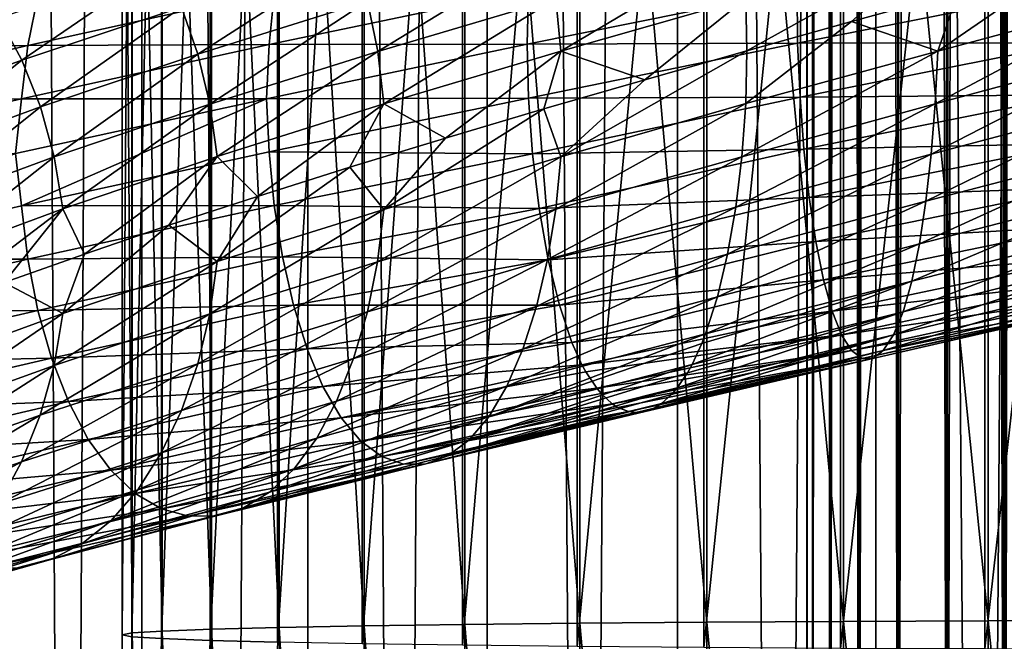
# Model space of a CAD drawing. Header units: metres. Extents: x -44 to 117, y -432 to 89.
# Tile 642 of 656: x -9.25 to -2.06, y -200.26 to -195.72. Entities that reach past the tile are written whole.
import ezdxf

# ---------------------------------------------------------------- set-up
doc = ezdxf.new("R2010")
doc.units = ezdxf.units.M
doc.layers.add('solid_125568', color=7, linetype='CONTINUOUS')

msp = doc.modelspace()

# ---------------------------------------------------------------- linework, layer by layer
at = {"layer": 'solid_125568'}
for points in [[(-3.456913, -15, 449.452515), (-3.456909, -205, 449.452484), (-3.5, -205, 450)], [(-3.5, -15, 450), (-3.5, -205, 450), (-3.458443, -205, 450.53775)], [(-3.456913, -15, 449.452515), (-3.5, -205, 450), (-3.5, -15, 450)], [(-3.456913, -15, 450.547516), (-3.5, -15, 450), (-3.458443, -205, 450.53775)], [(-3.456913, -15, 450.547516), (-3.458443, -205, 450.53775), (-3.331574, -205, 451.072662)], [(-3.456913, -15, 449.452515), (-3.328704, -15, 448.918457), (-3.456909, -205, 449.452484)], [(-3.328702, -15, 451.081543), (-3.456913, -15, 450.547516), (-3.331574, -205, 451.072662)], [(-3.328704, -15, 448.918457), (-3.328528, -205, 448.917908), (-3.456909, -205, 449.452484)], [(-3.328702, -15, 451.081543), (-3.331574, -205, 451.072662), (-3.122506, -205, 451.581116)], [(-3.328704, -15, 448.918457), (-3.118528, -15, 448.411041), (-3.328528, -205, 448.917908)], [(-3.118521, -15, 451.588959), (-3.328702, -15, 451.081543), (-3.122506, -205, 451.581116)], [(-3.118528, -15, 448.411041), (-3.118023, -205, 448.410065), (-3.328528, -205, 448.917908)], [(-3.118521, -15, 451.588959), (-3.122506, -205, 451.581116), (-2.836399, -205, 452.050568)], [(-3.118528, -15, 448.411041), (-2.831564, -15, 447.942749), (-3.118023, -205, 448.410065)], [(-2.83155, -15, 452.057251), (-3.118521, -15, 451.588959), (-2.836399, -205, 452.050568)], [(-2.831564, -15, 447.942749), (-2.83059, -205, 447.941406), (-3.118023, -205, 448.410065)], [(-2.83155, -15, 452.057251), (-2.836399, -205, 452.050568), (-2.48031, -205, 452.469421)], [(-2.831564, -15, 447.942749), (-2.474878, -15, 447.525146), (-2.83059, -205, 447.941406)], [(-2.474857, -15, 452.474884), (-2.83155, -15, 452.057251), (-2.48031, -205, 452.469421)], [(-2.474878, -15, 447.525146), (-2.473318, -205, 447.52356), (-2.83059, -205, 447.941406)], [(-2.474857, -15, 452.474884), (-2.48031, -205, 452.469421), (-2.063026, -205, 452.827362)], [(-2.44949, -21, 447.5), (-2.473318, -205, 447.52356), (-2.474878, -15, 447.525146)], [(-2.44949, -21, 452.5), (-2.474857, -15, 452.474884), (-2.063026, -205, 452.827362)], [(-2.44949, -21, 447.5), (-2.090868, -21.30682, 447.193176), (-2.473318, -205, 447.52356)], [(-2.090868, -21.306822, 452.806824), (-2.44949, -21, 452.5), (-2.063026, -205, 452.827362)], [(-2.090868, -21.30682, 447.193176), (-2.055024, -205, 447.16684), (-2.473318, -205, 447.52356)], [(-2.090868, -21.30682, 447.193176), (-1.716968, -21.549931, 446.950073), (-2.055024, -205, 447.16684)], [(-1.716967, -21.549931, 453.049927), (-2.090868, -21.306822, 452.806824), (-2.063026, -205, 452.827362)], [(-1.716967, -21.549931, 453.049927), (-2.063026, -205, 452.827362), (-1.594842, -205, 453.115509)], [(-1.509208, -312.366974, 242.247192), (-1.509208, -117.572006, 207.899582), (-2.998006, -117.617592, 207.641052)], [(-2.998006, -312.412567, 241.988663), (-2.998006, -117.617592, 207.641052), (-4.446262, -117.692879, 207.214066)], [(-2.998006, -312.412567, 241.988663), (-1.509208, -312.366974, 242.247192), (-2.998006, -117.617592, 207.641052)], [(-4.446262, -312.487854, 241.561676), (-4.446262, -117.692879, 207.214066), (-5.834389, -117.79686, 206.62439)], [(-4.446262, -312.487854, 241.561676), (-2.998006, -312.412567, 241.988663), (-4.446262, -117.692879, 207.214066)], [(-5.834389, -312.591827, 240.972), (-5.834389, -117.79686, 206.62439), (-7.143617, -117.928116, 205.87999)], [(-5.834389, -312.591827, 240.972), (-4.446262, -312.487854, 241.561676), (-5.834389, -117.79686, 206.62439)], [(-7.143617, -312.723083, 240.2276), (-7.143617, -117.928116, 205.87999), (-8.356239, -118.084877, 204.990936)], [(-7.143617, -312.723083, 240.2276), (-5.834389, -312.591827, 240.972), (-7.143617, -117.928116, 205.87999)], [(-8.356239, -312.879852, 239.338547), (-8.356239, -118.084877, 204.990936), (-9.455857, -118.26503, 203.969254)], [(-8.356239, -312.879852, 239.338547), (-7.143617, -312.723083, 240.2276), (-8.356239, -118.084877, 204.990936)], [(-9.455857, -313.059998, 238.316864), (-8.356239, -312.879852, 239.338547), (-9.455857, -118.26503, 203.969254)], [(-9.455857, -316.158295, 220.745651), (-9.455857, -121.363304, 186.398041), (-8.356239, -121.543457, 185.376373)], [(-8.356239, -316.33844, 219.723969), (-9.455857, -316.158295, 220.745651), (-8.356239, -121.543457, 185.376373)], [(-8.356239, -316.33844, 219.723969), (-8.356239, -121.543457, 185.376373), (-7.143617, -121.700218, 184.48732)], [(-7.143617, -316.495209, 218.83493), (-8.356239, -316.33844, 219.723969), (-7.143617, -121.700218, 184.48732)], [(-7.143617, -316.495209, 218.83493), (-7.143617, -121.700218, 184.48732), (-5.834389, -121.831474, 183.74292)], [(-5.834389, -316.626465, 218.09053), (-7.143617, -316.495209, 218.83493), (-5.834389, -121.831474, 183.74292)], [(-5.834389, -316.626465, 218.09053), (-5.834389, -121.831474, 183.74292), (-4.446262, -121.935455, 183.153229)], [(-4.446262, -316.730438, 217.500839), (-5.834389, -316.626465, 218.09053), (-4.446262, -121.935455, 183.153229)], [(-4.446262, -316.730438, 217.500839), (-4.446262, -121.935455, 183.153229), (-2.998006, -122.010742, 182.726242)], [(-2.998006, -316.805725, 217.073853), (-4.446262, -316.730438, 217.500839), (-2.998006, -122.010742, 182.726242)], [(-2.998006, -316.805725, 217.073853), (-2.998006, -122.010742, 182.726242), (-1.509208, -122.056328, 182.467712)], [(-1.509208, -316.851318, 216.815323), (-2.998006, -316.805725, 217.073853), (-1.509208, -122.056328, 182.467712)], [(-3.232239, -189.580963, 953.600159), (-2.177384, -200.108276, 954.21637), (-2.177384, -189.558655, 953.954407)], [(-2.177384, -189.558655, 953.954407), (-1.085199, -200.105591, 954.43042), (-1.085199, -189.545227, 954.168091)], [(-2.177384, -189.558655, 953.954407), (-2.177384, -200.108276, 954.21637), (-1.085199, -200.105591, 954.43042)], [(-5.158569, -189.650391, 952.49646), (-4.231679, -200.118881, 953.371704), (-4.231679, -189.611694, 953.111389)], [(-4.231679, -189.611694, 953.111389), (-3.232239, -200.112747, 953.86145), (-3.232239, -189.580963, 953.600159)], [(-4.231679, -189.611694, 953.111389), (-4.231679, -200.118881, 953.371704), (-3.232239, -200.112747, 953.86145)], [(-3.232239, -189.580963, 953.600159), (-3.232239, -200.112747, 953.86145), (-2.177384, -200.108276, 954.21637)], [(-6.732651, -189.748795, 950.932373), (-5.997018, -200.135818, 952.023743), (-5.997018, -189.69635, 951.76593)], [(-5.997018, -189.69635, 951.76593), (-5.158569, -200.126633, 952.755615), (-5.158569, -189.650391, 952.49646)], [(-5.997018, -189.69635, 951.76593), (-5.997018, -200.135818, 952.023743), (-5.158569, -200.126633, 952.755615)], [(-5.158569, -189.650391, 952.49646), (-5.158569, -200.126633, 952.755615), (-4.231679, -200.118881, 953.371704)], [(-7.352857, -189.806824, 950.009949), (-6.732651, -200.146332, 951.188538), (-6.732651, -189.748795, 950.932373)], [(-6.732651, -189.748795, 950.932373), (-6.732651, -200.146332, 951.188538), (-5.997018, -200.135818, 952.023743)], [(-7.847002, -189.869461, 949.014587), (-7.352857, -200.157928, 950.264404), (-7.352857, -189.806824, 950.009949)], [(-7.352857, -189.806824, 950.009949), (-7.352857, -200.157928, 950.264404), (-6.732651, -200.146332, 951.188538)], [(-8.206614, -189.935593, 947.963318), (-7.847002, -200.170471, 949.267151), (-7.847002, -189.869461, 949.014587)], [(-7.847002, -189.869461, 949.014587), (-7.847002, -200.170471, 949.267151), (-7.352857, -200.157928, 950.264404)], [(-8.425529, -190.00412, 946.874146), (-8.206614, -200.183701, 948.213867), (-8.206614, -189.935593, 947.963318)], [(-8.206614, -189.935593, 947.963318), (-8.206614, -200.183701, 948.213867), (-7.847002, -200.170471, 949.267151)], [(-8.499991, -190.073853, 945.765808), (-8.425529, -200.197418, 947.12262), (-8.425529, -190.00412, 946.874146)], [(-8.425529, -190.00412, 946.874146), (-8.425529, -200.197418, 947.12262), (-8.206614, -200.183701, 948.213867)], [(-8.499991, -190.073853, 945.765808), (-8.499991, -200.21138, 946.012146), (-8.425529, -200.197418, 947.12262)], [(-8.428726, -190.1436, 944.657227), (-8.499991, -200.21138, 946.012146), (-8.499991, -190.073853, 945.765808)], [(-8.428726, -190.1436, 944.657227), (-8.428726, -200.225342, 944.901428), (-8.499991, -200.21138, 946.012146)], [(-8.212955, -190.212158, 943.567383), (-8.428726, -200.225342, 944.901428), (-8.428726, -190.1436, 944.657227)], [(-8.212955, -190.212158, 943.567383), (-8.212955, -200.239059, 943.80957), (-8.428726, -200.225342, 944.901428)], [(-7.856378, -190.278366, 942.515076), (-8.212955, -200.239059, 943.80957), (-8.212955, -190.212158, 943.567383)], [(-7.856378, -190.278366, 942.515076), (-7.856378, -200.252304, 942.755249), (-8.212955, -200.239059, 943.80957)], [(-7.365107, -190.34108, 941.518311), (-7.856378, -200.252304, 942.755249), (-7.856378, -190.278366, 942.515076)], [(-7.365107, -190.34108, 941.518311), (-7.365107, -200.264862, 941.756592), (-7.856378, -200.252304, 942.755249)], [(-6.747565, -190.399216, 940.594116), (-7.365107, -200.264862, 941.756592), (-7.365107, -190.34108, 941.518311)], [(-6.747565, -190.399216, 940.594116), (-6.747565, -200.276489, 940.830627), (-7.365107, -200.264862, 941.756592)], [(-6.01434, -190.451797, 939.758423), (-6.747565, -200.276489, 940.830627), (-6.747565, -190.399216, 940.594116)], [(-6.01434, -190.451797, 939.758423), (-6.01434, -200.287018, 939.993286), (-6.747565, -200.276489, 940.830627)], [(-5.178002, -190.497894, 939.025452), (-6.01434, -200.287018, 939.993286), (-6.01434, -190.451797, 939.758423)], [(-5.178002, -190.497894, 939.025452), (-5.178002, -200.296234, 939.258972), (-6.01434, -200.287018, 939.993286)], [(-4.252891, -190.536758, 938.407898), (-5.178002, -200.296234, 939.258972), (-5.178002, -190.497894, 939.025452)], [(-4.252891, -190.536758, 938.407898), (-4.252891, -200.304016, 938.640198), (-5.178002, -200.296234, 939.258972)], [(-3.254865, -190.567673, 937.916199), (-4.252891, -200.304016, 938.640198), (-4.252891, -190.536758, 938.407898)], [(-3.254865, -190.567673, 937.916199), (-3.254865, -200.310181, 938.147644), (-4.252891, -200.304016, 938.640198)], [(-2.201037, -190.590179, 937.55896), (-3.254865, -200.310181, 938.147644), (-3.254865, -190.567673, 937.916199)], [(-2.201037, -190.590179, 937.55896), (-2.201037, -200.314713, 937.789673), (-3.254865, -200.310181, 938.147644)], [(-1.109473, -190.60379, 937.342163), (-2.201037, -200.314713, 937.789673), (-2.201037, -190.590179, 937.55896)], [(-1.109473, -190.60379, 937.342163), (-1.109473, -200.317413, 937.572449), (-2.201037, -200.314713, 937.789673)], [(-5.297392, -195.948135, 960.526733), (-5.334255, -195.563751, 960.609314), (-3.975703, -195.163239, 961.104248)], [(-5.297392, -195.948135, 960.526733), (-3.975703, -195.163239, 961.104248), (-3.94699, -195.5616, 961.015015)], [(-3.937687, -195.946365, 960.989319), (-3.94699, -195.5616, 961.015015), (-2.545506, -195.173416, 961.357056)], [(-3.173897, -195.733002, 961.195801), (-3.937687, -195.946365, 960.989319), (-2.545506, -195.173416, 961.357056)], [(-2.397725, -195.519547, 961.357178), (-3.173897, -195.733002, 961.195801), (-2.545506, -195.173416, 961.357056)], [(-7.946865, -195.970978, 959.330383), (-8.065305, -195.628067, 959.495117), (-6.807969, -195.238708, 960.28125)], [(-6.707996, -195.583282, 960.105591), (-7.946865, -195.970978, 959.330383), (-6.807969, -195.238708, 960.28125)], [(-6.633958, -195.95105, 959.976257), (-6.707996, -195.583282, 960.105591), (-5.393771, -195.19458, 960.745056)], [(-5.334255, -195.563751, 960.609314), (-6.633958, -195.95105, 959.976257), (-5.393771, -195.19458, 960.745056)], [(-9.23136, -196.015686, 958.579224), (-9.39897, -195.705719, 958.767273), (-8.211766, -195.316254, 959.69928)], [(-8.065305, -195.628067, 959.495117), (-9.23136, -196.015686, 958.579224), (-8.211766, -195.316254, 959.69928)], [(-2.545058, -195.949677, 961.366577), (-2.397725, -195.519547, 961.357178), (-1.612388, -195.306091, 961.472717)], [(-1.114525, -195.563263, 961.558289), (-2.545058, -195.949677, 961.366577), (-1.612388, -195.306091, 961.472717)], [(-7.388003, -195.509628, 965.436768), (-9.188192, -195.907608, 964.558655), (-7.425511, -195.900253, 965.528442)], [(-9.113383, -195.535187, 964.421326), (-9.188192, -195.907608, 964.558655), (-7.388003, -195.509628, 965.436768)], [(-7.425511, -195.900253, 965.528442), (-5.542086, -195.89917, 966.249817), (-5.532561, -195.502823, 966.214294)], [(-7.388003, -195.509628, 965.436768), (-7.425511, -195.900253, 965.528442), (-5.532561, -195.502823, 966.214294)], [(-5.532561, -195.502823, 966.214294), (-5.542086, -195.89917, 966.249817), (-3.571111, -195.499481, 966.733154)], [(-3.567972, -195.891327, 966.705078), (-3.571111, -195.499481, 966.733154), (-5.542086, -195.89917, 966.249817)], [(-1.562792, -195.494385, 966.975281), (-3.571111, -195.499481, 966.733154), (-3.567972, -195.891327, 966.705078)], [(-1.562792, -195.494385, 966.975281), (-3.567972, -195.891327, 966.705078), (-1.555124, -195.889496, 966.884949)], [(-2.545058, -195.949677, 961.366577), (-3.173897, -195.733002, 961.195801), (-2.397725, -195.519547, 961.357178)], [(-9.113383, -195.535187, 964.421326), (-10.796598, -195.932907, 963.366882), (-9.188192, -195.907608, 964.558655)], [(-10.677545, -195.586914, 963.195374), (-10.796598, -195.932907, 963.366882), (-9.113383, -195.535187, 964.421326)], [(-7.859138, -196.337082, 959.208984), (-7.946865, -195.970978, 959.330383), (-6.707996, -195.583282, 960.105591)], [(-6.633958, -195.95105, 959.976257), (-7.859138, -196.337082, 959.208984), (-6.707996, -195.583282, 960.105591)], [(-6.588109, -196.334076, 959.897339), (-6.633958, -195.95105, 959.976257), (-5.334255, -195.563751, 960.609314)], [(-5.297392, -195.948135, 960.526733), (-6.588109, -196.334076, 959.897339), (-5.334255, -195.563751, 960.609314)], [(-5.297392, -195.948135, 960.526733), (-3.94699, -195.5616, 961.015015), (-4.684677, -196.157898, 960.739136)], [(-4.684677, -196.157898, 960.739136), (-3.94699, -195.5616, 961.015015), (-3.937687, -195.946365, 960.989319)], [(-2.562866, -196.33374, 961.462891), (-2.545058, -195.949677, 961.366577), (-1.114525, -195.563263, 961.558289)], [(-1.122269, -195.947495, 961.656677), (-2.562866, -196.33374, 961.462891), (-1.114525, -195.563263, 961.558289)], [(-9.095793, -196.356735, 958.427368), (-9.23136, -196.015686, 958.579224), (-8.065305, -195.628067, 959.495117)], [(-7.946865, -195.970978, 959.330383), (-9.095793, -196.356735, 958.427368), (-8.065305, -195.628067, 959.495117)], [(-9.23136, -196.015686, 958.579224), (-10.292776, -196.400757, 957.543396), (-9.39897, -195.705719, 958.767273)], [(-3.946436, -196.331635, 961.022339), (-3.937687, -195.946365, 960.989319), (-3.173897, -195.733002, 961.195801)], [(-2.545058, -195.949677, 961.366577), (-3.946436, -196.331635, 961.022339), (-3.173897, -195.733002, 961.195801)], [(-3.567972, -195.891327, 966.705078), (-5.542086, -195.89917, 966.249817), (-5.53239, -196.293381, 966.221802)], [(-3.567972, -195.891327, 966.705078), (-5.53239, -196.293381, 966.221802), (-3.55034, -196.285782, 966.615356)], [(-3.567972, -195.891327, 966.705078), (-3.55034, -196.285782, 966.615356), (-1.555124, -195.889496, 966.884949)], [(-1.555124, -195.889496, 966.884949), (-3.55034, -196.285782, 966.615356), (-1.5429, -196.268784, 966.736267)], [(-9.188192, -195.907608, 964.558655), (-10.885163, -196.303818, 963.494873), (-9.234771, -196.296875, 964.645142)], [(-10.796598, -195.932907, 963.366882), (-10.885163, -196.303818, 963.494873), (-9.188192, -195.907608, 964.558655)], [(-7.425511, -195.900253, 965.528442), (-9.234771, -196.296875, 964.645142), (-7.445364, -196.296417, 965.559021)], [(-9.188192, -195.907608, 964.558655), (-9.234771, -196.296875, 964.645142), (-7.425511, -195.900253, 965.528442)], [(-7.804818, -196.718536, 959.134766), (-7.859138, -196.337082, 959.208984), (-6.633958, -195.95105, 959.976257)], [(-6.588109, -196.334076, 959.897339), (-7.804818, -196.718536, 959.134766), (-6.633958, -195.95105, 959.976257)], [(-7.445364, -196.296417, 965.559021), (-5.53239, -196.293381, 966.221802), (-5.542086, -195.89917, 966.249817)], [(-7.425511, -195.900253, 965.528442), (-7.445364, -196.296417, 965.559021), (-5.542086, -195.89917, 966.249817)], [(-5.297392, -195.948135, 960.526733), (-6.139643, -196.584229, 960.103394), (-6.588109, -196.334076, 959.897339)], [(-5.297392, -195.948135, 960.526733), (-5.42021, -196.370819, 960.443298), (-6.139643, -196.584229, 960.103394)], [(-5.297392, -195.948135, 960.526733), (-4.684677, -196.157898, 960.739136), (-5.42021, -196.370819, 960.443298)], [(-5.297244, -196.721085, 960.533569), (-3.937687, -195.946365, 960.989319), (-3.946436, -196.331635, 961.022339)], [(-5.297244, -196.721085, 960.533569), (-4.684677, -196.157898, 960.739136), (-3.937687, -195.946365, 960.989319)], [(-3.974324, -196.719955, 961.116272), (-3.946436, -196.331635, 961.022339), (-2.545058, -195.949677, 961.366577)], [(-2.562866, -196.33374, 961.462891), (-3.974324, -196.719955, 961.116272), (-2.545058, -195.949677, 961.366577)], [(-2.59183, -196.701477, 961.615601), (-2.562866, -196.33374, 961.462891), (-1.122269, -195.947495, 961.656677)], [(-1.135048, -196.315277, 961.812256), (-2.59183, -196.701477, 961.615601), (-1.122269, -195.947495, 961.656677)], [(-10.141618, -196.739792, 957.406189), (-10.292776, -196.400757, 957.543396), (-9.23136, -196.015686, 958.579224)], [(-9.095793, -196.356735, 958.427368), (-10.141618, -196.739792, 957.406189), (-9.23136, -196.015686, 958.579224)], [(-8.995369, -196.721008, 958.315308), (-9.095793, -196.356735, 958.427368), (-7.946865, -195.970978, 959.330383)], [(-7.859138, -196.337082, 959.208984), (-8.995369, -196.721008, 958.315308), (-7.946865, -195.970978, 959.330383)], [(-5.297244, -196.721085, 960.533569), (-5.42021, -196.370819, 960.443298), (-4.684677, -196.157898, 960.739136)], [(-9.234771, -196.296875, 964.645142), (-10.940289, -196.69136, 963.575256), (-9.277967, -196.69577, 964.661194)], [(-10.885163, -196.303818, 963.494873), (-10.940289, -196.69136, 963.575256), (-9.234771, -196.296875, 964.645142)], [(-7.445364, -196.296417, 965.559021), (-9.277967, -196.69577, 964.661194), (-9.234983, -197.077698, 964.65033)], [(-9.234771, -196.296875, 964.645142), (-9.277967, -196.69577, 964.661194), (-7.445364, -196.296417, 965.559021)], [(-7.445364, -196.296417, 965.559021), (-9.234983, -197.077698, 964.65033), (-7.425619, -196.684082, 965.535095)], [(-7.445364, -196.296417, 965.559021), (-7.425619, -196.684082, 965.535095), (-5.53239, -196.293381, 966.221802)], [(-7.425619, -196.684082, 965.535095), (-5.503688, -196.69841, 966.129517), (-5.53239, -196.293381, 966.221802)], [(-5.53239, -196.293381, 966.221802), (-5.503688, -196.69841, 966.129517), (-3.55034, -196.285782, 966.615356)], [(-3.55034, -196.285782, 966.615356), (-5.503688, -196.69841, 966.129517), (-3.522018, -196.664322, 966.468201)], [(-3.55034, -196.285782, 966.615356), (-3.522018, -196.664322, 966.468201), (-1.5429, -196.268784, 966.736267)], [(-1.5429, -196.268784, 966.736267), (-3.522018, -196.664322, 966.468201), (-1.526294, -196.623688, 966.534119)], [(-2.630869, -197.045013, 961.819946), (-2.59183, -196.701477, 961.615601), (-1.135048, -196.315277, 961.812256)], [(-1.152292, -196.658752, 962.020264), (-2.630869, -197.045013, 961.819946), (-1.135048, -196.315277, 961.812256)], [(-10.029635, -197.102051, 957.304749), (-10.141618, -196.739792, 957.406189), (-9.095793, -196.356735, 958.427368)], [(-8.995369, -196.721008, 958.315308), (-10.029635, -197.102051, 957.304749), (-9.095793, -196.356735, 958.427368)], [(-8.933194, -197.100662, 958.246582), (-8.995369, -196.721008, 958.315308), (-7.859138, -196.337082, 959.208984)], [(-7.804818, -196.718536, 959.134766), (-8.933194, -197.100662, 958.246582), (-7.859138, -196.337082, 959.208984)], [(-6.588109, -196.334076, 959.897339), (-7.512163, -197.009735, 959.299622), (-7.804818, -196.718536, 959.134766)], [(-6.588109, -196.334076, 959.897339), (-6.838403, -196.79744, 959.721313), (-7.512163, -197.009735, 959.299622)], [(-6.588109, -196.334076, 959.897339), (-6.139643, -196.584229, 960.103394), (-6.838403, -196.79744, 959.721313)], [(-6.588101, -197.104538, 959.902832), (-6.139643, -196.584229, 960.103394), (-5.42021, -196.370819, 960.443298)], [(-5.297244, -196.721085, 960.533569), (-6.588101, -197.104538, 959.902832), (-5.42021, -196.370819, 960.443298)], [(-5.334446, -197.103928, 960.62262), (-3.946436, -196.331635, 961.022339), (-3.974324, -196.719955, 961.116272)], [(-5.334446, -197.103928, 960.62262), (-5.297244, -196.721085, 960.533569), (-3.946436, -196.331635, 961.022339)], [(-4.019104, -197.087189, 961.264282), (-3.974324, -196.719955, 961.116272), (-2.562866, -196.33374, 961.462891)], [(-2.59183, -196.701477, 961.615601), (-4.019104, -197.087189, 961.264282), (-2.562866, -196.33374, 961.462891)], [(-6.588101, -197.104538, 959.902832), (-6.838403, -196.79744, 959.721313), (-6.139643, -196.584229, 960.103394)], [(-5.503688, -196.69841, 966.129517), (-5.455564, -197.098022, 965.97229), (-3.522018, -196.664322, 966.468201)], [(-3.522018, -196.664322, 966.468201), (-5.455564, -197.098022, 965.97229), (-3.483692, -197.018402, 966.268311)], [(-3.522018, -196.664322, 966.468201), (-3.483692, -197.018402, 966.268311), (-1.526294, -196.623688, 966.534119)], [(-1.526294, -196.623688, 966.534119), (-3.483692, -197.018402, 966.268311), (-1.505496, -196.945663, 966.283386)], [(-2.678904, -197.356491, 962.07135), (-2.630869, -197.045013, 961.819946), (-1.152292, -196.658752, 962.020264)], [(-1.173431, -196.970047, 962.275879), (-2.678904, -197.356491, 962.07135), (-1.152292, -196.658752, 962.020264)], [(-9.277967, -196.69577, 964.661194), (-10.940604, -197.468567, 963.578979), (-9.234983, -197.077698, 964.65033)], [(-9.960309, -197.479706, 957.24231), (-10.029635, -197.102051, 957.304749), (-8.995369, -196.721008, 958.315308)], [(-8.933194, -197.100662, 958.246582), (-9.960309, -197.479706, 957.24231), (-8.995369, -196.721008, 958.315308)], [(-7.425619, -196.684082, 965.535095), (-9.234983, -197.077698, 964.65033), (-7.388793, -197.07608, 965.449768)], [(-7.804818, -196.718536, 959.134766), (-8.77449, -197.430542, 958.344116), (-8.933194, -197.100662, 958.246582)], [(-7.804818, -196.718536, 959.134766), (-8.157887, -197.220688, 958.840332), (-8.77449, -197.430542, 958.344116)], [(-7.804818, -196.718536, 959.134766), (-7.512163, -197.009735, 959.299622), (-8.157887, -197.220688, 958.840332)], [(-7.425619, -196.684082, 965.535095), (-7.388793, -197.07608, 965.449768), (-5.503688, -196.69841, 966.129517)], [(-7.388793, -197.07608, 965.449768), (-5.455564, -197.098022, 965.97229), (-5.503688, -196.69841, 966.129517)], [(-6.634394, -197.486404, 959.986755), (-6.588101, -197.104538, 959.902832), (-5.297244, -196.721085, 960.533569)], [(-5.334446, -197.103928, 960.62262), (-6.634394, -197.486404, 959.986755), (-5.297244, -196.721085, 960.533569)], [(-5.394557, -197.470734, 960.764465), (-5.334446, -197.103928, 960.62262), (-3.974324, -196.719955, 961.116272)], [(-5.394557, -197.470734, 960.764465), (-3.974324, -196.719955, 961.116272), (-4.019104, -197.087189, 961.264282)], [(-4.079539, -197.430817, 961.46283), (-4.019104, -197.087189, 961.264282), (-2.59183, -196.701477, 961.615601)], [(-2.630869, -197.045013, 961.819946), (-4.079539, -197.430817, 961.46283), (-2.59183, -196.701477, 961.615601)], [(-7.804949, -197.486008, 959.138794), (-7.512163, -197.009735, 959.299622), (-6.838403, -196.79744, 959.721313)], [(-6.588101, -197.104538, 959.902832), (-7.804949, -197.486008, 959.138794), (-6.838403, -196.79744, 959.721313)], [(-3.483692, -197.018402, 966.268311), (-3.436067, -197.339508, 966.02063), (-1.505496, -196.945663, 966.283386)], [(-1.505496, -196.945663, 966.283386), (-3.436067, -197.339508, 966.02063), (-1.480784, -197.226135, 965.988831)], [(-2.734935, -197.628036, 962.365051), (-2.678904, -197.356491, 962.07135), (-1.173431, -196.970047, 962.275879)], [(-1.197972, -197.241302, 962.574402), (-2.734935, -197.628036, 962.365051), (-1.173431, -196.970047, 962.275879)], [(-7.804949, -197.486008, 959.138794), (-8.157887, -197.220688, 958.840332), (-7.512163, -197.009735, 959.299622)], [(-5.455564, -197.098022, 965.97229), (-5.389227, -197.472931, 965.754944), (-3.483692, -197.018402, 966.268311)], [(-3.483692, -197.018402, 966.268311), (-5.389227, -197.472931, 965.754944), (-3.436067, -197.339508, 966.02063)], [(-9.234983, -197.077698, 964.65033), (-10.940604, -197.468567, 963.578979), (-9.189157, -197.467957, 964.568665)], [(-8.933194, -197.100662, 958.246582), (-9.916265, -197.847809, 957.244629), (-9.960309, -197.479706, 957.24231)], [(-8.933194, -197.100662, 958.246582), (-9.361045, -197.639542, 957.811768), (-9.916265, -197.847809, 957.244629)], [(-8.933194, -197.100662, 958.246582), (-8.77449, -197.430542, 958.344116), (-9.361045, -197.639542, 957.811768)], [(-9.234983, -197.077698, 964.65033), (-9.189157, -197.467957, 964.568665), (-7.388793, -197.07608, 965.449768)], [(-7.388793, -197.07608, 965.449768), (-9.189157, -197.467957, 964.568665), (-7.329473, -197.452011, 965.310486)], [(-7.859813, -197.866608, 959.216675), (-7.804949, -197.486008, 959.138794), (-6.588101, -197.104538, 959.902832)], [(-6.634394, -197.486404, 959.986755), (-7.859813, -197.866608, 959.216675), (-6.588101, -197.104538, 959.902832)], [(-7.388793, -197.07608, 965.449768), (-7.329473, -197.452011, 965.310486), (-5.455564, -197.098022, 965.97229)], [(-7.329473, -197.452011, 965.310486), (-5.389227, -197.472931, 965.754944), (-5.455564, -197.098022, 965.97229)], [(-6.709105, -197.852371, 960.120789), (-6.634394, -197.486404, 959.986755), (-5.334446, -197.103928, 960.62262)], [(-5.394557, -197.470734, 960.764465), (-6.709105, -197.852371, 960.120789), (-5.334446, -197.103928, 960.62262)], [(-5.475525, -197.813629, 960.954773), (-5.394557, -197.470734, 960.764465), (-4.019104, -197.087189, 961.264282)], [(-5.475525, -197.813629, 960.954773), (-4.019104, -197.087189, 961.264282), (-4.079539, -197.430817, 961.46283)], [(-4.154138, -197.74295, 961.707703), (-4.079539, -197.430817, 961.46283), (-2.630869, -197.045013, 961.819946)], [(-2.678904, -197.356491, 962.07135), (-4.154138, -197.74295, 961.707703), (-2.630869, -197.045013, 961.819946)], [(-8.933463, -197.864624, 958.249207), (-8.77449, -197.430542, 958.344116), (-8.157887, -197.220688, 958.840332)], [(-7.804949, -197.486008, 959.138794), (-8.933463, -197.864624, 958.249207), (-8.157887, -197.220688, 958.840332)], [(-3.436067, -197.339508, 966.02063), (-3.379931, -197.619095, 965.729919), (-1.480784, -197.226135, 965.988831)], [(-1.480784, -197.226135, 965.988831), (-3.379931, -197.619095, 965.729919), (-1.452794, -197.45665, 965.655396)], [(-2.798216, -197.851883, 962.696411), (-2.734935, -197.628036, 962.365051), (-1.197972, -197.241302, 962.574402)], [(-1.225684, -197.464752, 962.911072), (-2.798216, -197.851883, 962.696411), (-1.197972, -197.241302, 962.574402)], [(-5.389227, -197.472931, 965.754944), (-5.307801, -197.803848, 965.488647), (-3.436067, -197.339508, 966.02063)], [(-3.436067, -197.339508, 966.02063), (-5.307801, -197.803848, 965.488647), (-3.379931, -197.619095, 965.729919)], [(-4.241054, -198.014526, 961.993469), (-4.154138, -197.74295, 961.707703), (-2.678904, -197.356491, 962.07135)], [(-2.734935, -197.628036, 962.365051), (-4.241054, -198.014526, 961.993469), (-2.678904, -197.356491, 962.07135)], [(-10.940604, -197.468567, 963.578979), (-10.886293, -197.856766, 963.501953), (-9.189157, -197.467957, 964.568665)], [(-9.189157, -197.467957, 964.568665), (-10.886293, -197.856766, 963.501953), (-9.115294, -197.842117, 964.435852)], [(-8.933463, -197.864624, 958.249207), (-9.361045, -197.639542, 957.811768), (-8.77449, -197.430542, 958.344116)], [(-9.189157, -197.467957, 964.568665), (-9.115294, -197.842117, 964.435852), (-7.329473, -197.452011, 965.310486)], [(-7.329473, -197.452011, 965.310486), (-9.115294, -197.842117, 964.435852), (-7.249341, -197.803421, 965.122009)], [(-7.329473, -197.452011, 965.310486), (-7.249341, -197.803421, 965.122009), (-5.389227, -197.472931, 965.754944)], [(-7.249341, -197.803421, 965.122009), (-5.307801, -197.803848, 965.488647), (-5.389227, -197.472931, 965.754944)], [(-6.809733, -198.19455, 960.300781), (-6.709105, -197.852371, 960.120789), (-5.394557, -197.470734, 960.764465)], [(-5.475525, -197.813629, 960.954773), (-6.809733, -198.19455, 960.300781), (-5.394557, -197.470734, 960.764465)], [(-5.575302, -198.12471, 961.189209), (-5.475525, -197.813629, 960.954773), (-4.079539, -197.430817, 961.46283)], [(-5.575302, -198.12471, 961.189209), (-4.079539, -197.430817, 961.46283), (-4.154138, -197.74295, 961.707703)], [(-3.379931, -197.619095, 965.729919), (-3.316428, -197.848724, 965.40094), (-1.452794, -197.45665, 965.655396)], [(-1.452794, -197.45665, 965.655396), (-3.316428, -197.848724, 965.40094), (-1.422437, -197.630188, 965.288635)], [(-2.867983, -198.021515, 963.059875), (-2.798216, -197.851883, 962.696411), (-1.225684, -197.464752, 962.911072)], [(-1.256402, -197.633881, 963.280212), (-2.867983, -198.021515, 963.059875), (-1.225684, -197.464752, 962.911072)], [(-8.996276, -198.243744, 958.320129), (-8.933463, -197.864624, 958.249207), (-7.804949, -197.486008, 959.138794)], [(-7.859813, -197.866608, 959.216675), (-8.996276, -198.243744, 958.320129), (-7.804949, -197.486008, 959.138794)], [(-7.948286, -198.231461, 959.34137), (-7.859813, -197.866608, 959.216675), (-6.634394, -197.486404, 959.986755)], [(-6.709105, -197.852371, 960.120789), (-7.948286, -198.231461, 959.34137), (-6.634394, -197.486404, 959.986755)], [(-8.933463, -197.864624, 958.249207), (-9.960713, -198.239716, 957.24353), (-9.361045, -197.639542, 957.811768)], [(-5.307801, -197.803848, 965.488647), (-5.215696, -198.076706, 965.188354), (-3.379931, -197.619095, 965.729919)], [(-3.379931, -197.619095, 965.729919), (-5.215696, -198.076706, 965.188354), (-3.316428, -197.848724, 965.40094)], [(-4.338903, -198.23793, 962.315063), (-4.268065, -198.083878, 962.082336), (-2.734935, -197.628036, 962.365051)], [(-2.798216, -197.851883, 962.696411), (-4.338903, -198.23793, 962.315063), (-2.734935, -197.628036, 962.365051)], [(-4.268065, -198.083878, 962.082336), (-4.241054, -198.014526, 961.993469), (-2.734935, -197.628036, 962.365051)], [(-3.316428, -197.848724, 965.40094), (-3.247057, -198.021408, 965.039185), (-1.422437, -197.630188, 965.288635)], [(-1.422437, -197.630188, 965.288635), (-3.247057, -198.021408, 965.039185), (-1.39057, -197.745682, 964.897339)], [(-2.942587, -198.135269, 963.446716), (-2.867983, -198.021515, 963.059875), (-1.256402, -197.633881, 963.280212)], [(-1.289416, -197.747055, 963.672974), (-2.942587, -198.135269, 963.446716), (-1.256402, -197.633881, 963.280212)], [(-5.691913, -198.396164, 961.46344), (-5.575302, -198.12471, 961.189209), (-4.154138, -197.74295, 961.707703)], [(-5.691913, -198.396164, 961.46344), (-4.154138, -197.74295, 961.707703), (-4.241054, -198.014526, 961.993469)], [(-3.247057, -198.021408, 965.039185), (-3.173609, -198.136063, 964.65332), (-1.39057, -197.745682, 964.897339)], [(-1.39057, -197.745682, 964.897339), (-3.173609, -198.136063, 964.65332), (-1.357509, -197.803421, 964.49115)], [(-1.323524, -197.803741, 964.079834), (-2.942587, -198.135269, 963.446716), (-1.289416, -197.747055, 963.672974)], [(-9.115294, -197.842117, 964.435852), (-9.01555, -198.191772, 964.256287), (-7.249341, -197.803421, 965.122009)], [(-7.249341, -197.803421, 965.122009), (-9.01555, -198.191772, 964.256287), (-7.150099, -198.121857, 964.888794)], [(-7.249341, -197.803421, 965.122009), (-7.150099, -198.121857, 964.888794), (-5.307801, -197.803848, 965.488647)], [(-7.150099, -198.121857, 964.888794), (-5.215696, -198.076706, 965.188354), (-5.307801, -197.803848, 965.488647)], [(-6.933774, -198.505112, 960.522766), (-6.809733, -198.19455, 960.300781), (-5.475525, -197.813629, 960.954773)], [(-5.575302, -198.12471, 961.189209), (-6.933774, -198.505112, 960.522766), (-5.475525, -197.813629, 960.954773)], [(-3.173609, -198.136063, 964.65332), (-3.097427, -198.193024, 964.252869), (-1.357509, -197.803421, 964.49115)], [(-1.357509, -197.803421, 964.49115), (-3.097427, -198.193024, 964.252869), (-1.323524, -197.803741, 964.079834)], [(-3.097427, -198.193024, 964.252869), (-3.019814, -198.192612, 963.847534), (-1.323524, -197.803741, 964.079834)], [(-1.323524, -197.803741, 964.079834), (-3.019814, -198.192612, 963.847534), (-2.942587, -198.135269, 963.446716)], [(-10.886293, -197.856766, 963.501953), (-10.798717, -198.228851, 963.377014), (-9.115294, -197.842117, 964.435852)], [(-9.115294, -197.842117, 964.435852), (-10.798717, -198.228851, 963.377014), (-9.01555, -198.191772, 964.256287)], [(-10.030764, -198.617096, 957.306763), (-9.960713, -198.239716, 957.24353), (-8.933463, -197.864624, 958.249207)], [(-8.996276, -198.243744, 958.320129), (-10.030764, -198.617096, 957.306763), (-8.933463, -197.864624, 958.249207)], [(-9.097509, -198.607224, 958.434082), (-8.996276, -198.243744, 958.320129), (-7.859813, -197.866608, 959.216675)], [(-7.948286, -198.231461, 959.34137), (-9.097509, -198.607224, 958.434082), (-7.859813, -197.866608, 959.216675)], [(-8.067442, -198.572708, 959.509033), (-7.948286, -198.231461, 959.34137), (-6.709105, -197.852371, 960.120789)], [(-6.809733, -198.19455, 960.300781), (-8.067442, -198.572708, 959.509033), (-6.709105, -197.852371, 960.120789)], [(-5.215696, -198.076706, 965.188354), (-5.142333, -198.239594, 964.949036), (-3.316428, -197.848724, 965.40094)], [(-3.316428, -197.848724, 965.40094), (-5.142333, -198.239594, 964.949036), (-3.247057, -198.021408, 965.039185)], [(-4.446465, -198.407364, 962.667297), (-4.372569, -198.298508, 962.425476), (-2.798216, -197.851883, 962.696411)], [(-2.867983, -198.021515, 963.059875), (-4.446465, -198.407364, 962.667297), (-2.798216, -197.851883, 962.696411)], [(-4.372569, -198.298508, 962.425476), (-4.338903, -198.23793, 962.315063), (-2.798216, -197.851883, 962.696411)], [(-5.82362, -198.620193, 961.773132), (-4.241054, -198.014526, 961.993469), (-4.268065, -198.083878, 962.082336)], [(-5.82362, -198.620193, 961.773132), (-5.691913, -198.396164, 961.46344), (-4.241054, -198.014526, 961.993469)], [(-5.142333, -198.239594, 964.949036), (-5.114496, -198.290939, 964.858032), (-3.247057, -198.021408, 965.039185)], [(-5.114496, -198.290939, 964.858032), (-5.035167, -198.410645, 964.597961), (-3.247057, -198.021408, 965.039185)], [(-3.247057, -198.021408, 965.039185), (-5.035167, -198.410645, 964.597961), (-3.173609, -198.136063, 964.65332)], [(-4.561869, -198.52182, 963.043762), (-4.488988, -198.456787, 962.806152), (-2.867983, -198.021515, 963.059875)], [(-2.942587, -198.135269, 963.446716), (-4.561869, -198.52182, 963.043762), (-2.867983, -198.021515, 963.059875)], [(-4.488988, -198.456787, 962.806152), (-4.446465, -198.407364, 962.667297), (-2.867983, -198.021515, 963.059875)], [(-7.150099, -198.121857, 964.888794), (-7.033528, -198.39888, 964.61554), (-5.215696, -198.076706, 965.188354)], [(-7.033528, -198.39888, 964.61554), (-5.142333, -198.239594, 964.949036), (-5.215696, -198.076706, 965.188354)], [(-5.82362, -198.620193, 961.773132), (-4.268065, -198.083878, 962.082336), (-4.338903, -198.23793, 962.315063)], [(-10.798717, -198.228851, 963.377014), (-10.680481, -198.576492, 963.208435), (-9.01555, -198.191772, 964.256287)], [(-9.01555, -198.191772, 964.256287), (-10.680481, -198.576492, 963.208435), (-8.892095, -198.508514, 964.034363)], [(-9.01555, -198.191772, 964.256287), (-8.892095, -198.508514, 964.034363), (-7.150099, -198.121857, 964.888794)], [(-7.150099, -198.121857, 964.888794), (-8.892095, -198.508514, 964.034363), (-7.033528, -198.39888, 964.61554)], [(-7.078798, -198.776184, 960.782593), (-6.933774, -198.505112, 960.522766), (-5.575302, -198.12471, 961.189209)], [(-5.691913, -198.396164, 961.46344), (-7.078798, -198.776184, 960.782593), (-5.575302, -198.12471, 961.189209)], [(-5.035167, -198.410645, 964.597961), (-5.002757, -198.449524, 964.491333), (-3.173609, -198.136063, 964.65332)], [(-5.002757, -198.449524, 964.491333), (-4.921091, -198.524628, 964.222107), (-3.173609, -198.136063, 964.65332)], [(-3.173609, -198.136063, 964.65332), (-4.921091, -198.524628, 964.222107), (-3.097427, -198.193024, 964.252869)], [(-4.921091, -198.524628, 964.222107), (-4.879984, -198.550949, 964.086487), (-3.097427, -198.193024, 964.252869)], [(-4.879984, -198.550949, 964.086487), (-4.802542, -198.581116, 963.831299), (-3.097427, -198.193024, 964.252869)], [(-4.802542, -198.581116, 963.831299), (-4.749254, -198.587753, 963.656067), (-3.019814, -198.192612, 963.847534)], [(-3.097427, -198.193024, 964.252869), (-4.802542, -198.581116, 963.831299), (-3.019814, -198.192612, 963.847534)], [(-4.749254, -198.587753, 963.656067), (-4.681805, -198.580078, 963.43512), (-3.019814, -198.192612, 963.847534)], [(-4.681805, -198.580078, 963.43512), (-4.616378, -198.555511, 963.221497), (-2.942587, -198.135269, 963.446716)], [(-3.019814, -198.192612, 963.847534), (-4.681805, -198.580078, 963.43512), (-2.942587, -198.135269, 963.446716)], [(-4.616378, -198.555511, 963.221497), (-4.561869, -198.52182, 963.043762), (-2.942587, -198.135269, 963.446716)], [(-10.14361, -198.978973, 957.40863), (-10.030764, -198.617096, 957.306763), (-8.996276, -198.243744, 958.320129)], [(-9.097509, -198.607224, 958.434082), (-10.14361, -198.978973, 957.40863), (-8.996276, -198.243744, 958.320129)], [(-9.233846, -198.94725, 958.587585), (-9.097509, -198.607224, 958.434082), (-7.948286, -198.231461, 959.34137)], [(-8.067442, -198.572708, 959.509033), (-9.233846, -198.94725, 958.587585), (-7.948286, -198.231461, 959.34137)], [(-8.214354, -198.882462, 959.716064), (-8.067442, -198.572708, 959.509033), (-6.809733, -198.19455, 960.300781)], [(-6.933774, -198.505112, 960.522766), (-8.214354, -198.882462, 959.716064), (-6.809733, -198.19455, 960.300781)], [(-7.033528, -198.39888, 964.61554), (-6.901738, -198.626099, 964.306641), (-5.142333, -198.239594, 964.949036)], [(-6.901738, -198.626099, 964.306641), (-5.114496, -198.290939, 964.858032), (-5.142333, -198.239594, 964.949036)], [(-5.968493, -198.790268, 962.112976), (-4.338903, -198.23793, 962.315063), (-4.372569, -198.298508, 962.425476)], [(-5.968493, -198.790268, 962.112976), (-5.82362, -198.620193, 961.773132), (-4.338903, -198.23793, 962.315063)], [(-6.901738, -198.626099, 964.306641), (-5.035167, -198.410645, 964.597961), (-5.114496, -198.290939, 964.858032)], [(-5.968493, -198.790268, 962.112976), (-4.372569, -198.298508, 962.425476), (-4.446465, -198.407364, 962.667297)], [(-8.892095, -198.508514, 964.034363), (-8.747176, -198.783966, 963.774536), (-7.033528, -198.39888, 964.61554)], [(-7.033528, -198.39888, 964.61554), (-8.747176, -198.783966, 963.774536), (-6.901738, -198.626099, 964.306641)], [(-7.242599, -199, 961.076172), (-7.078798, -198.776184, 960.782593), (-5.691913, -198.396164, 961.46344)], [(-5.82362, -198.620193, 961.773132), (-7.242599, -199, 961.076172), (-5.691913, -198.396164, 961.46344)], [(-6.123082, -198.90477, 962.474854), (-4.446465, -198.407364, 962.667297), (-4.488988, -198.456787, 962.806152)], [(-6.123082, -198.90477, 962.474854), (-5.968493, -198.790268, 962.112976), (-4.446465, -198.407364, 962.667297)], [(-6.901738, -198.626099, 964.306641), (-6.757336, -198.796646, 963.967163), (-5.035167, -198.410645, 964.597961)], [(-6.757336, -198.796646, 963.967163), (-5.002757, -198.449524, 964.491333), (-5.035167, -198.410645, 964.597961)], [(-6.757336, -198.796646, 963.967163), (-4.921091, -198.524628, 964.222107), (-5.002757, -198.449524, 964.491333)], [(-6.123082, -198.90477, 962.474854), (-4.488988, -198.456787, 962.806152), (-4.561869, -198.52182, 963.043762)], [(-10.680481, -198.576492, 963.208435), (-10.534199, -198.891327, 963.000305), (-8.892095, -198.508514, 964.034363)], [(-8.892095, -198.508514, 964.034363), (-10.534199, -198.891327, 963.000305), (-8.747176, -198.783966, 963.774536)], [(-8.386162, -199.152924, 959.958618), (-8.214354, -198.882462, 959.716064), (-6.933774, -198.505112, 960.522766)], [(-7.078798, -198.776184, 960.782593), (-8.386162, -199.152924, 959.958618), (-6.933774, -198.505112, 960.522766)], [(-6.757336, -198.796646, 963.967163), (-6.603899, -198.909439, 963.605164), (-4.921091, -198.524628, 964.222107)], [(-6.603899, -198.909439, 963.605164), (-4.879984, -198.550949, 964.086487), (-4.921091, -198.524628, 964.222107)], [(-6.603899, -198.909439, 963.605164), (-4.802542, -198.581116, 963.831299), (-4.879984, -198.550949, 964.086487)], [(-6.28323, -198.963135, 962.850037), (-4.561869, -198.52182, 963.043762), (-4.616378, -198.555511, 963.221497)], [(-6.28323, -198.963135, 962.850037), (-6.123082, -198.90477, 962.474854), (-4.561869, -198.52182, 963.043762)], [(-10.295581, -199.317535, 957.546204), (-10.14361, -198.978973, 957.40863), (-9.097509, -198.607224, 958.434082)], [(-9.233846, -198.94725, 958.587585), (-10.295581, -199.317535, 957.546204), (-9.097509, -198.607224, 958.434082)], [(-9.401966, -199.255981, 958.777344), (-9.233846, -198.94725, 958.587585), (-8.067442, -198.572708, 959.509033)], [(-8.214354, -198.882462, 959.716064), (-9.401966, -199.255981, 958.777344), (-8.067442, -198.572708, 959.509033)], [(-7.422695, -199.170059, 961.398438), (-7.242599, -199, 961.076172), (-5.82362, -198.620193, 961.773132)], [(-5.968493, -198.790268, 962.112976), (-7.422695, -199.170059, 961.398438), (-5.82362, -198.620193, 961.773132)], [(-6.603899, -198.909439, 963.605164), (-6.444764, -198.964828, 963.229797), (-4.802542, -198.581116, 963.831299)], [(-6.444764, -198.964828, 963.229797), (-4.681805, -198.580078, 963.43512), (-4.749254, -198.587753, 963.656067)], [(-6.444764, -198.964828, 963.229797), (-6.28323, -198.963135, 962.850037), (-4.681805, -198.580078, 963.43512)], [(-6.444764, -198.964828, 963.229797), (-4.749254, -198.587753, 963.656067), (-4.802542, -198.581116, 963.831299)], [(-6.28323, -198.963135, 962.850037), (-4.616378, -198.555511, 963.221497), (-4.681805, -198.580078, 963.43512)], [(-8.747176, -198.783966, 963.774536), (-8.583354, -199.009811, 963.480957), (-6.901738, -198.626099, 964.306641)], [(-6.901738, -198.626099, 964.306641), (-8.583354, -199.009811, 963.480957), (-6.757336, -198.796646, 963.967163)], [(-10.534199, -198.891327, 963.000305), (-10.36256, -199.165039, 962.756775), (-8.747176, -198.783966, 963.774536)], [(-8.747176, -198.783966, 963.774536), (-10.36256, -199.165039, 962.756775), (-8.583354, -199.009811, 963.480957)], [(-8.583354, -199.009811, 963.480957), (-8.403752, -199.179169, 963.158386), (-6.757336, -198.796646, 963.967163)], [(-8.580217, -199.376312, 960.232727), (-8.386162, -199.152924, 959.958618), (-7.078798, -198.776184, 960.782593)], [(-7.242599, -199, 961.076172), (-8.580217, -199.376312, 960.232727), (-7.078798, -198.776184, 960.782593)], [(-6.757336, -198.796646, 963.967163), (-8.403752, -199.179169, 963.158386), (-6.603899, -198.909439, 963.605164)], [(-7.61479, -199.284698, 961.741638), (-7.422695, -199.170059, 961.398438), (-5.968493, -198.790268, 962.112976)], [(-6.123082, -198.90477, 962.474854), (-7.61479, -199.284698, 961.741638), (-5.968493, -198.790268, 962.112976)], [(-9.598615, -199.525589, 958.999817), (-9.401966, -199.255981, 958.777344), (-8.214354, -198.882462, 959.716064)], [(-8.386162, -199.152924, 959.958618), (-9.598615, -199.525589, 958.999817), (-8.214354, -198.882462, 959.716064)], [(-8.403752, -199.179169, 963.158386), (-8.212782, -199.291016, 962.814514), (-6.603899, -198.909439, 963.605164)], [(-6.603899, -198.909439, 963.605164), (-8.212782, -199.291016, 962.814514), (-6.444764, -198.964828, 963.229797)], [(-6.28323, -198.963135, 962.850037), (-7.61479, -199.284698, 961.741638), (-6.123082, -198.90477, 962.474854)], [(-10.483005, -199.624969, 957.716492), (-10.295581, -199.317535, 957.546204), (-9.233846, -198.94725, 958.587585)], [(-9.401966, -199.255981, 958.777344), (-10.483005, -199.624969, 957.716492), (-9.233846, -198.94725, 958.587585)], [(-8.212782, -199.291016, 962.814514), (-8.014724, -199.345657, 962.458069), (-6.444764, -198.964828, 963.229797)], [(-8.014724, -199.345657, 962.458069), (-7.813824, -199.343399, 962.097595), (-6.28323, -198.963135, 962.850037)], [(-6.444764, -198.964828, 963.229797), (-8.014724, -199.345657, 962.458069), (-6.28323, -198.963135, 962.850037)], [(-6.28323, -198.963135, 962.850037), (-7.813824, -199.343399, 962.097595), (-7.61479, -199.284698, 961.741638)], [(-10.36256, -199.165039, 962.756775), (-10.16855, -199.389374, 962.481812), (-8.583354, -199.009811, 963.480957)], [(-8.583354, -199.009811, 963.480957), (-10.16855, -199.389374, 962.481812), (-8.403752, -199.179169, 963.158386)], [(-8.793513, -199.546143, 960.533813), (-8.580217, -199.376312, 960.232727), (-7.242599, -199, 961.076172)], [(-7.422695, -199.170059, 961.398438), (-8.793513, -199.546143, 960.533813), (-7.242599, -199, 961.076172)], [(-10.16855, -199.389374, 962.481812), (-9.955764, -199.557526, 962.179871), (-8.403752, -199.179169, 963.158386)], [(-8.403752, -199.179169, 963.158386), (-9.955764, -199.557526, 962.179871), (-8.212782, -199.291016, 962.814514)], [(-9.820728, -199.748322, 959.251404), (-9.598615, -199.525589, 958.999817), (-8.386162, -199.152924, 959.958618)], [(-8.580217, -199.376312, 960.232727), (-9.820728, -199.748322, 959.251404), (-8.386162, -199.152924, 959.958618)], [(-9.020956, -199.660767, 960.854553), (-8.793513, -199.546143, 960.533813), (-7.422695, -199.170059, 961.398438)], [(-7.61479, -199.284698, 961.741638), (-9.020956, -199.660767, 960.854553), (-7.422695, -199.170059, 961.398438)], [(-9.955764, -199.557526, 962.179871), (-9.729405, -199.668396, 961.857971), (-8.212782, -199.291016, 962.814514)], [(-8.212782, -199.291016, 962.814514), (-9.729405, -199.668396, 961.857971), (-8.014724, -199.345657, 962.458069)], [(-9.494649, -199.722351, 961.524353), (-9.256641, -199.719666, 961.187256), (-7.813824, -199.343399, 962.097595)], [(-8.014724, -199.345657, 962.458069), (-9.494649, -199.722351, 961.524353), (-7.813824, -199.343399, 962.097595)], [(-7.813824, -199.343399, 962.097595), (-9.256641, -199.719666, 961.187256), (-9.020956, -199.660767, 960.854553)], [(-7.813824, -199.343399, 962.097595), (-9.020956, -199.660767, 960.854553), (-7.61479, -199.284698, 961.741638)], [(-10.064811, -199.917694, 959.527832), (-9.820728, -199.748322, 959.251404), (-8.580217, -199.376312, 960.232727)], [(-8.793513, -199.546143, 960.533813), (-10.064811, -199.917694, 959.527832), (-8.580217, -199.376312, 960.232727)], [(-9.729405, -199.668396, 961.857971), (-9.494649, -199.722351, 961.524353), (-8.014724, -199.345657, 962.458069)], [(-10.325027, -200.032104, 959.822449), (-10.064811, -199.917694, 959.527832), (-8.793513, -199.546143, 960.533813)], [(-9.020956, -199.660767, 960.854553), (-10.325027, -200.032104, 959.822449), (-8.793513, -199.546143, 960.533813)], [(-9.256641, -199.719666, 961.187256), (-10.325027, -200.032104, 959.822449), (-9.020956, -199.660767, 960.854553)], [(-5.997018, -200.135818, 952.023743), (-5.158569, -210.602554, 952.483643), (-5.158569, -200.126633, 952.755615)], [(-5.158569, -200.126633, 952.755615), (-4.231679, -210.625763, 953.099365), (-4.231679, -200.118881, 953.371704)], [(-5.158569, -200.126633, 952.755615), (-5.158569, -210.602554, 952.483643), (-4.231679, -210.625763, 953.099365)], [(-4.231679, -200.118881, 953.371704), (-3.232239, -210.644241, 953.588745), (-3.232239, -200.112747, 953.86145)], [(-4.231679, -200.118881, 953.371704), (-4.231679, -210.625763, 953.099365), (-3.232239, -210.644241, 953.588745)], [(-3.232239, -200.112747, 953.86145), (-2.177384, -210.657608, 953.943481), (-2.177384, -200.108276, 954.21637)], [(-3.232239, -200.112747, 953.86145), (-3.232239, -210.644241, 953.588745), (-2.177384, -210.657608, 953.943481)], [(-2.177384, -200.108276, 954.21637), (-1.085199, -210.665695, 954.157349), (-1.085199, -200.105591, 954.43042)], [(-2.177384, -200.108276, 954.21637), (-2.177384, -210.657608, 953.943481), (-1.085199, -210.665695, 954.157349)], [(-8.499991, -200.21138, 946.012146), (-8.425529, -210.390228, 946.854126), (-8.425529, -200.197418, 947.12262)], [(-8.425529, -200.197418, 947.12262), (-8.206614, -210.431351, 947.944702), (-8.206614, -200.183701, 948.213867)], [(-8.425529, -200.197418, 947.12262), (-8.425529, -210.390228, 946.854126), (-8.206614, -210.431351, 947.944702)], [(-8.206614, -200.183701, 948.213867), (-7.847002, -210.471054, 948.997314), (-7.847002, -200.170471, 949.267151)], [(-8.206614, -200.183701, 948.213867), (-8.206614, -210.431351, 947.944702), (-7.847002, -210.471054, 948.997314)], [(-7.847002, -200.170471, 949.267151), (-7.352857, -210.508636, 949.993958), (-7.352857, -200.157928, 950.264404)], [(-7.847002, -200.170471, 949.267151), (-7.847002, -210.471054, 948.997314), (-7.352857, -210.508636, 949.993958)], [(-7.352857, -200.157928, 950.264404), (-6.732651, -210.543488, 950.917542), (-6.732651, -200.146332, 951.188538)], [(-7.352857, -200.157928, 950.264404), (-7.352857, -210.508636, 949.993958), (-6.732651, -210.543488, 950.917542)], [(-6.732651, -200.146332, 951.188538), (-5.997018, -210.574951, 951.752197), (-5.997018, -200.135818, 952.023743)], [(-6.732651, -200.146332, 951.188538), (-6.732651, -210.543488, 950.917542), (-5.997018, -210.574951, 951.752197)], [(-5.997018, -200.135818, 952.023743), (-5.997018, -210.574951, 951.752197), (-5.158569, -210.602554, 952.483643)], [(-8.499991, -200.21138, 946.012146), (-8.499991, -210.348358, 945.744385), (-8.425529, -210.390228, 946.854126)], [(-8.428726, -200.225342, 944.901428), (-8.499991, -210.348358, 945.744385), (-8.499991, -200.21138, 946.012146)], [(-8.428726, -200.225342, 944.901428), (-8.428726, -210.306503, 944.634338), (-8.499991, -210.348358, 945.744385)], [(-8.212955, -200.239059, 943.80957), (-8.428726, -210.306503, 944.634338), (-8.428726, -200.225342, 944.901428)], [(-8.212955, -200.239059, 943.80957), (-8.212955, -210.265335, 943.543152), (-8.428726, -210.306503, 944.634338)], [(-7.856378, -200.252304, 942.755249), (-8.212955, -210.265335, 943.543152), (-8.212955, -200.239059, 943.80957)], [(-7.856378, -200.252304, 942.755249), (-7.856378, -210.225601, 942.489502), (-8.212955, -210.265335, 943.543152)], [(-7.365107, -200.264862, 941.756592), (-7.856378, -210.225601, 942.489502), (-7.856378, -200.252304, 942.755249)]]:
    msp.add_3dface(points, dxfattribs=at)

doc.saveas('drawing.dxf')
